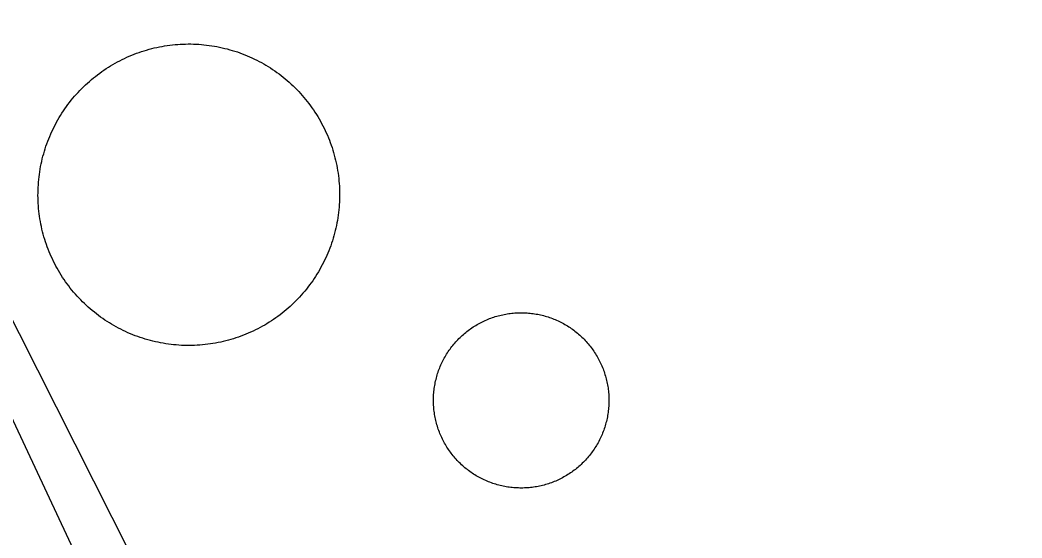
# Model space of a CAD drawing. Extents: x 3651524 to 3689615, y 505651 to 531377.
# Drawn here: x 3679284.6 to 3679348.8, y 515896 to 515929.2 of the extents above; entities that cross this region are included whole.
import ezdxf

# ---------------------------------------------------------------- set-up
doc = ezdxf.new("R2010")
doc.units = 0
for name, color, linetype in [('V-DOMW-TANK', 7, 'Continuous'), ('V-ROAD-CNTR', 7, 'Continuous'), ('V-UTIL-LINE', 7, 'Continuous')]:
    doc.layers.add(name, color=color, linetype=linetype)

msp = doc.modelspace()

# ---------------------------------------------------------------- linework, layer by layer
at = {"layer": 'V-DOMW-TANK'}
for points in [[(3679288.244, 515924.411), (3679288.356, 515924.536), (3679288.473, 515924.659), (3679288.59, 515924.78), (3679288.711, 515924.899), (3679288.831, 515925.016), (3679288.956, 515925.13), (3679289.081, 515925.241), (3679289.208, 515925.351), (3679289.339, 515925.46), (3679289.47, 515925.564), (3679289.603, 515925.669), (3679289.739, 515925.769), (3679289.876, 515925.867), (3679290.015, 515925.964), (3679290.154, 515926.058), (3679290.296, 515926.148), (3679290.439, 515926.238), (3679290.584, 515926.324), (3679290.732, 515926.406), (3679290.879, 515926.488), (3679291.029, 515926.566), (3679291.178, 515926.642), (3679291.33, 515926.715), (3679291.484, 515926.787), (3679291.639, 515926.853), (3679291.795, 515926.918), (3679291.95, 515926.982), (3679292.108, 515927.041), (3679292.268, 515927.098), (3679292.428, 515927.152), (3679292.587, 515927.203), (3679292.749, 515927.252), (3679292.911, 515927.297), (3679293.075, 515927.34), (3679293.239, 515927.381), (3679293.403, 515927.418), (3679293.566, 515927.453), (3679293.734, 515927.483), (3679293.9, 515927.512), (3679294.066, 515927.537), (3679294.234, 515927.561), (3679294.402, 515927.58), (3679294.57, 515927.596), (3679294.738, 515927.61), (3679294.906, 515927.623), (3679295.074, 515927.629), (3679295.242, 515927.635), (3679295.412, 515927.637), (3679295.58, 515927.637), (3679295.747, 515927.633), (3679295.917, 515927.627), (3679296.085, 515927.616), (3679296.253, 515927.604), (3679296.421, 515927.588), (3679296.589, 515927.571), (3679296.755, 515927.549), (3679296.923, 515927.524), (3679297.089, 515927.498), (3679297.255, 515927.467), (3679297.421, 515927.434), (3679297.585, 515927.397), (3679297.75, 515927.358), (3679297.912, 515927.317), (3679298.076, 515927.27), (3679298.238, 515927.225), (3679298.398, 515927.176), (3679298.559, 515927.125), (3679298.717, 515927.068), (3679298.875, 515927.008), (3679299.032, 515926.947), (3679299.19, 515926.883), (3679299.344, 515926.818), (3679299.497, 515926.748), (3679299.653, 515926.674), (3679299.803, 515926.601), (3679299.952, 515926.525), (3679300.097, 515926.445), (3679300.247, 515926.361), (3679300.392, 515926.277), (3679300.538, 515926.189), (3679300.679, 515926.099), (3679300.82, 515926.007), (3679300.96, 515925.91), (3679301.097, 515925.814), (3679301.234, 515925.714), (3679301.367, 515925.611), (3679301.502, 515925.507), (3679301.631, 515925.401), (3679301.758, 515925.292), (3679301.885, 515925.181), (3679302.01, 515925.067), (3679302.133, 515924.952), (3679302.254, 515924.833), (3679302.373, 515924.714), (3679302.489, 515924.592), (3679302.602, 515924.471), (3679302.717, 515924.342), (3679302.825, 515924.215), (3679302.934, 515924.086), (3679303.04, 515923.953)], [(3679286.271, 515914.952), (3679286.22, 515915.113), (3679286.171, 515915.275), (3679286.126, 515915.437), (3679286.085, 515915.599), (3679286.042, 515915.763), (3679286.005, 515915.929), (3679285.972, 515916.092), (3679285.94, 515916.258), (3679285.911, 515916.426), (3679285.886, 515916.592), (3679285.864, 515916.758), (3679285.843, 515916.926), (3679285.827, 515917.094), (3679285.813, 515917.262), (3679285.802, 515917.43), (3679285.794, 515917.6), (3679285.788, 515917.768), (3679285.784, 515917.936), (3679285.788, 515918.106), (3679285.792, 515918.273), (3679285.798, 515918.441), (3679285.809, 515918.609), (3679285.821, 515918.779), (3679285.835, 515918.947), (3679285.854, 515919.113), (3679285.876, 515919.279), (3679285.899, 515919.449), (3679285.927, 515919.615), (3679285.956, 515919.781), (3679285.991, 515919.947), (3679286.026, 515920.111), (3679286.065, 515920.274), (3679286.105, 515920.438), (3679286.151, 515920.602), (3679286.198, 515920.764), (3679286.247, 515920.924), (3679286.3, 515921.083), (3679286.355, 515921.243), (3679286.415, 515921.401), (3679286.476, 515921.558), (3679286.54, 515921.714), (3679286.607, 515921.87), (3679286.675, 515922.025), (3679286.749, 515922.175), (3679286.822, 515922.326), (3679286.9, 515922.476), (3679286.98, 515922.625), (3679287.062, 515922.773), (3679287.148, 515922.916), (3679287.234, 515923.062), (3679287.324, 515923.205), (3679287.418, 515923.346), (3679287.512, 515923.484), (3679287.609, 515923.623), (3679287.709, 515923.758), (3679287.811, 515923.893), (3679287.916, 515924.026), (3679288.02, 515924.155), (3679288.131, 515924.284), (3679288.244, 515924.411)], [(3679303.04, 515923.953), (3679303.143, 515923.819), (3679303.243, 515923.684), (3679303.341, 515923.547), (3679303.438, 515923.41), (3679303.532, 515923.269), (3679303.622, 515923.125), (3679303.712, 515922.984), (3679303.798, 515922.838), (3679303.882, 515922.693), (3679303.962, 515922.544), (3679304.042, 515922.396), (3679304.118, 515922.245), (3679304.189, 515922.093), (3679304.261, 515921.939), (3679304.329, 515921.784), (3679304.392, 515921.63), (3679304.456, 515921.472), (3679304.515, 515921.315), (3679304.57, 515921.157), (3679304.628, 515920.997), (3679304.679, 515920.836), (3679304.726, 515920.674), (3679304.773, 515920.512), (3679304.816, 515920.348), (3679304.855, 515920.186), (3679304.892, 515920.02), (3679304.927, 515919.857), (3679304.957, 515919.691), (3679304.986, 515919.523), (3679305.013, 515919.357), (3679305.035, 515919.189), (3679305.054, 515919.023), (3679305.072, 515918.855), (3679305.084, 515918.687), (3679305.097, 515918.519), (3679305.105, 515918.349), (3679305.111, 515918.181), (3679305.111, 515918.013), (3679305.111, 515917.843), (3679305.107, 515917.675), (3679305.101, 515917.508), (3679305.09, 515917.34), (3679305.08, 515917.17), (3679305.062, 515917.002), (3679305.043, 515916.834), (3679305.023, 515916.668), (3679304.998, 515916.5), (3679304.972, 515916.334), (3679304.941, 515916.168), (3679304.908, 515916.002), (3679304.869, 515915.838), (3679304.834, 515915.675), (3679304.791, 515915.511), (3679304.748, 515915.347), (3679304.699, 515915.185), (3679304.65, 515915.025), (3679304.597, 515914.866), (3679304.544, 515914.706), (3679304.484, 515914.548), (3679304.425, 515914.388), (3679304.357, 515914.235), (3679304.292, 515914.079), (3679304.222, 515913.926), (3679304.15, 515913.774), (3679304.075, 515913.622), (3679303.999, 515913.473), (3679303.919, 515913.323), (3679303.835, 515913.176), (3679303.751, 515913.031), (3679303.663, 515912.887), (3679303.573, 515912.744), (3679303.481, 515912.603), (3679303.387, 515912.463), (3679303.288, 515912.326), (3679303.188, 515912.191), (3679303.085, 515912.056), (3679302.981, 515911.923), (3679302.875, 515911.794), (3679302.766, 515911.665), (3679302.655, 515911.538), (3679302.541, 515911.413), (3679302.424, 515911.29), (3679302.307, 515911.167), (3679302.188, 515911.048), (3679302.066, 515910.933), (3679301.943, 515910.819), (3679301.818, 515910.708), (3679301.689, 515910.598), (3679301.562, 515910.489), (3679301.429, 515910.385), (3679301.293, 515910.28), (3679301.158, 515910.18), (3679301.025, 515910.081), (3679300.884, 515909.985), (3679300.743, 515909.891), (3679300.601, 515909.801), (3679300.456, 515909.711), (3679300.312, 515909.625), (3679300.167, 515909.543), (3679300.02, 515909.461)], [(3679300.02, 515909.461), (3679299.87, 515909.383), (3679299.719, 515909.307), (3679299.567, 515909.234), (3679299.411, 515909.162), (3679299.26, 515909.094), (3679299.104, 515909.031), (3679298.946, 515908.967), (3679298.789, 515908.908), (3679298.631, 515908.851), (3679298.471, 515908.797), (3679298.312, 515908.746), (3679298.15, 515908.697), (3679297.986, 515908.652), (3679297.824, 515908.609), (3679297.66, 515908.568), (3679297.494, 515908.531), (3679297.331, 515908.496), (3679297.165, 515908.466), (3679296.999, 515908.437), (3679296.831, 515908.412), (3679296.665, 515908.388), (3679296.497, 515908.369), (3679296.329, 515908.353), (3679296.161, 515908.339), (3679295.993, 515908.326), (3679295.823, 515908.32), (3679295.657, 515908.314), (3679295.487, 515908.312), (3679295.317, 515908.312), (3679295.147, 515908.316), (3679294.982, 515908.322), (3679294.814, 515908.333), (3679294.646, 515908.345), (3679294.478, 515908.361), (3679294.31, 515908.38), (3679294.142, 515908.4), (3679293.976, 515908.427), (3679293.808, 515908.451), (3679293.642, 515908.482), (3679293.476, 515908.517), (3679293.312, 515908.552), (3679293.149, 515908.591), (3679292.985, 515908.632), (3679292.821, 515908.677), (3679292.661, 515908.722), (3679292.499, 515908.773), (3679292.34, 515908.826), (3679292.18, 515908.881), (3679292.022, 515908.941), (3679291.864, 515909.002), (3679291.709, 515909.066), (3679291.553, 515909.131), (3679291.4, 515909.199), (3679291.248, 515909.273), (3679291.096, 515909.348), (3679290.947, 515909.424), (3679290.797, 515909.504), (3679290.65, 515909.59), (3679290.505, 515909.672), (3679290.361, 515909.76), (3679290.218, 515909.85), (3679290.077, 515909.942), (3679289.937, 515910.038), (3679289.8, 515910.135), (3679289.665, 515910.235), (3679289.53, 515910.337), (3679289.399, 515910.442), (3679289.268, 515910.548), (3679289.139, 515910.657), (3679289.012, 515910.768), (3679288.885, 515910.882), (3679288.764, 515910.997), (3679288.643, 515911.116), (3679288.524, 515911.235), (3679288.407, 515911.357), (3679288.295, 515911.48), (3679288.182, 515911.607), (3679288.072, 515911.734), (3679287.961, 515911.863), (3679287.859, 515911.996), (3679287.756, 515912.129), (3679287.654, 515912.265), (3679287.555, 515912.402), (3679287.459, 515912.539), (3679287.367, 515912.68), (3679287.275, 515912.822), (3679287.185, 515912.965), (3679287.101, 515913.11), (3679287.017, 515913.258), (3679286.935, 515913.407), (3679286.857, 515913.553), (3679286.781, 515913.702), (3679286.708, 515913.856), (3679286.638, 515914.01), (3679286.57, 515914.163), (3679286.505, 515914.319), (3679286.439, 515914.477), (3679286.38, 515914.634), (3679286.325, 515914.792), (3679286.271, 515914.952)], [(3679312.306, 515908.24), (3679312.367, 515908.318), (3679312.428, 515908.394), (3679312.492, 515908.468), (3679312.557, 515908.541), (3679312.625, 515908.613), (3679312.691, 515908.685), (3679312.758, 515908.756), (3679312.828, 515908.824), (3679312.899, 515908.892), (3679312.971, 515908.959), (3679313.045, 515909.025), (3679313.119, 515909.088), (3679313.194, 515909.15), (3679313.272, 515909.211), (3679313.35, 515909.27), (3679313.43, 515909.33), (3679313.508, 515909.387), (3679313.588, 515909.443), (3679313.67, 515909.498), (3679313.753, 515909.551), (3679313.835, 515909.602), (3679313.919, 515909.651), (3679314.005, 515909.701), (3679314.091, 515909.748), (3679314.179, 515909.793), (3679314.265, 515909.836), (3679314.356, 515909.879), (3679314.442, 515909.92), (3679314.534, 515909.959), (3679314.624, 515909.998), (3679314.716, 515910.032), (3679314.808, 515910.067), (3679314.9, 515910.1), (3679314.993, 515910.133), (3679315.087, 515910.161), (3679315.181, 515910.19), (3679315.275, 515910.217), (3679315.369, 515910.241), (3679315.466, 515910.264), (3679315.56, 515910.286), (3679315.656, 515910.303), (3679315.752, 515910.323), (3679315.851, 515910.34), (3679315.947, 515910.356), (3679316.043, 515910.368), (3679316.141, 515910.381), (3679316.24, 515910.389), (3679316.336, 515910.397), (3679316.434, 515910.403), (3679316.533, 515910.407), (3679316.631, 515910.411), (3679316.729, 515910.411), (3679316.83, 515910.411), (3679316.926, 515910.409), (3679317.024, 515910.405), (3679317.12, 515910.399), (3679317.219, 515910.391), (3679317.317, 515910.383), (3679317.413, 515910.372), (3679317.512, 515910.36), (3679317.608, 515910.346), (3679317.706, 515910.329), (3679317.802, 515910.311), (3679317.899, 515910.292), (3679317.993, 515910.272), (3679318.089, 515910.249), (3679318.185, 515910.225), (3679318.28, 515910.198), (3679318.374, 515910.172), (3679318.466, 515910.141), (3679318.56, 515910.11), (3679318.652, 515910.077), (3679318.744, 515910.045), (3679318.837, 515910.008), (3679318.927, 515909.971), (3679319.017, 515909.932), (3679319.107, 515909.891), (3679319.195, 515909.85), (3679319.283, 515909.807), (3679319.369, 515909.762), (3679319.457, 515909.715), (3679319.543, 515909.666), (3679319.627, 515909.617), (3679319.711, 515909.565), (3679319.793, 515909.514), (3679319.875, 515909.459), (3679319.957, 515909.404), (3679320.037, 515909.348), (3679320.115, 515909.289), (3679320.192, 515909.23), (3679320.27, 515909.168), (3679320.346, 515909.107), (3679320.422, 515909.043), (3679320.498, 515908.978), (3679320.567, 515908.912), (3679320.639, 515908.845), (3679320.709, 515908.777), (3679320.778, 515908.707), (3679320.846, 515908.636), (3679320.911, 515908.564)], [(3679311.54, 515902.674), (3679311.503, 515902.766), (3679311.468, 515902.856), (3679311.435, 515902.95), (3679311.404, 515903.043), (3679311.374, 515903.137), (3679311.345, 515903.229), (3679311.32, 515903.327), (3679311.294, 515903.419), (3679311.271, 515903.514), (3679311.251, 515903.61), (3679311.23, 515903.706), (3679311.212, 515903.804), (3679311.196, 515903.899), (3679311.181, 515903.997), (3679311.167, 515904.093), (3679311.157, 515904.189), (3679311.146, 515904.288), (3679311.138, 515904.386), (3679311.134, 515904.484), (3679311.128, 515904.583), (3679311.124, 515904.681), (3679311.124, 515904.777), (3679311.124, 515904.875), (3679311.126, 515904.974), (3679311.13, 515905.072), (3679311.136, 515905.17), (3679311.144, 515905.269), (3679311.153, 515905.365), (3679311.161, 515905.463), (3679311.177, 515905.56), (3679311.189, 515905.658), (3679311.206, 515905.754), (3679311.224, 515905.85), (3679311.243, 515905.947), (3679311.265, 515906.043), (3679311.288, 515906.137), (3679311.31, 515906.233), (3679311.337, 515906.328), (3679311.366, 515906.422), (3679311.394, 515906.518), (3679311.425, 515906.608), (3679311.458, 515906.7), (3679311.493, 515906.792), (3679311.527, 515906.885), (3679311.564, 515906.975), (3679311.603, 515907.065), (3679311.644, 515907.155), (3679311.685, 515907.243), (3679311.728, 515907.331), (3679311.775, 515907.417), (3679311.82, 515907.503), (3679311.869, 515907.589), (3679311.918, 515907.673), (3679311.97, 515907.757), (3679312.021, 515907.841), (3679312.076, 515907.923), (3679312.131, 515908.003), (3679312.189, 515908.083), (3679312.246, 515908.163), (3679312.306, 515908.24)], [(3679320.911, 515908.564), (3679320.977, 515908.49), (3679321.04, 515908.416), (3679321.104, 515908.341), (3679321.165, 515908.265), (3679321.225, 515908.185), (3679321.284, 515908.107), (3679321.341, 515908.027), (3679321.397, 515907.95), (3679321.452, 515907.866), (3679321.503, 515907.784), (3679321.554, 515907.7), (3679321.606, 515907.616), (3679321.655, 515907.53), (3679321.702, 515907.444), (3679321.747, 515907.358), (3679321.79, 515907.27), (3679321.833, 515907.182), (3679321.874, 515907.091), (3679321.913, 515907.001), (3679321.952, 515906.911), (3679321.989, 515906.821), (3679322.021, 515906.729), (3679322.054, 515906.635), (3679322.087, 515906.543), (3679322.115, 515906.45), (3679322.144, 515906.356), (3679322.171, 515906.262), (3679322.197, 515906.168), (3679322.218, 515906.072), (3679322.24, 515905.975), (3679322.261, 515905.879), (3679322.279, 515905.783), (3679322.296, 515905.686), (3679322.31, 515905.59), (3679322.322, 515905.492), (3679322.335, 515905.396), (3679322.343, 515905.297), (3679322.351, 515905.199), (3679322.357, 515905.103), (3679322.363, 515905.005), (3679322.365, 515904.908), (3679322.367, 515904.808), (3679322.365, 515904.71), (3679322.363, 515904.611), (3679322.359, 515904.513), (3679322.353, 515904.417), (3679322.347, 515904.318), (3679322.337, 515904.222), (3679322.326, 515904.124), (3679322.314, 515904.026), (3679322.3, 515903.929), (3679322.283, 515903.831), (3679322.267, 515903.735), (3679322.247, 515903.638), (3679322.224, 515903.544), (3679322.204, 515903.448), (3679322.179, 515903.354), (3679322.152, 515903.26), (3679322.126, 515903.165), (3679322.097, 515903.071), (3679322.066, 515902.977), (3679322.034, 515902.885), (3679321.999, 515902.793), (3679321.964, 515902.703), (3679321.925, 515902.612), (3679321.886, 515902.522), (3679321.847, 515902.43), (3679321.804, 515902.344), (3679321.761, 515902.256), (3679321.716, 515902.168), (3679321.669, 515902.082), (3679321.622, 515901.996), (3679321.573, 515901.912), (3679321.522, 515901.828), (3679321.468, 515901.744), (3679321.415, 515901.664), (3679321.36, 515901.582), (3679321.3, 515901.502), (3679321.245, 515901.423), (3679321.186, 515901.345), (3679321.124, 515901.267), (3679321.065, 515901.193), (3679320.997, 515901.117), (3679320.934, 515901.044), (3679320.868, 515900.972), (3679320.801, 515900.9), (3679320.731, 515900.831), (3679320.661, 515900.763), (3679320.592, 515900.693), (3679320.518, 515900.628), (3679320.446, 515900.562), (3679320.371, 515900.499), (3679320.295, 515900.435), (3679320.219, 515900.372), (3679320.141, 515900.313), (3679320.063, 515900.253), (3679319.984, 515900.198), (3679319.902, 515900.143), (3679319.82, 515900.089), (3679319.738, 515900.036)], [(3679319.738, 515900.036), (3679319.654, 515899.985), (3679319.57, 515899.934), (3679319.484, 515899.887), (3679319.398, 515899.839), (3679319.312, 515899.792), (3679319.224, 515899.749), (3679319.136, 515899.706), (3679319.046, 515899.665), (3679318.957, 515899.626), (3679318.865, 515899.59), (3679318.775, 515899.553), (3679318.683, 515899.518), (3679318.591, 515899.485), (3679318.497, 515899.454), (3679318.405, 515899.424), (3679318.31, 515899.395), (3679318.216, 515899.37), (3679318.12, 515899.344), (3679318.026, 515899.321), (3679317.929, 515899.299), (3679317.833, 515899.28), (3679317.737, 515899.262), (3679317.641, 515899.246), (3679317.542, 515899.231), (3679317.446, 515899.217), (3679317.35, 515899.207), (3679317.251, 515899.196), (3679317.153, 515899.188), (3679317.055, 515899.18), (3679316.957, 515899.178), (3679316.86, 515899.176), (3679316.762, 515899.174), (3679316.664, 515899.174), (3679316.565, 515899.178), (3679316.467, 515899.18), (3679316.369, 515899.186), (3679316.27, 515899.194), (3679316.174, 515899.203), (3679316.076, 515899.215), (3679315.98, 515899.227), (3679315.881, 515899.239), (3679315.783, 515899.258), (3679315.689, 515899.274), (3679315.593, 515899.295), (3679315.496, 515899.315), (3679315.4, 515899.338), (3679315.306, 515899.362), (3679315.212, 515899.387), (3679315.117, 515899.416), (3679315.023, 515899.444), (3679314.931, 515899.475), (3679314.837, 515899.508), (3679314.745, 515899.542), (3679314.655, 515899.577), (3679314.565, 515899.614), (3679314.474, 515899.653), (3679314.384, 515899.694), (3679314.296, 515899.737), (3679314.208, 515899.78), (3679314.12, 515899.825), (3679314.034, 515899.872), (3679313.948, 515899.919), (3679313.864, 515899.968), (3679313.78, 515900.02), (3679313.696, 515900.073), (3679313.614, 515900.126), (3679313.534, 515900.181), (3679313.454, 515900.239), (3679313.375, 515900.296), (3679313.297, 515900.356), (3679313.219, 515900.417), (3679313.143, 515900.478), (3679313.069, 515900.542), (3679312.996, 515900.607), (3679312.924, 515900.671), (3679312.852, 515900.741), (3679312.781, 515900.81), (3679312.715, 515900.882), (3679312.646, 515900.949), (3679312.578, 515901.021), (3679312.512, 515901.095), (3679312.449, 515901.171), (3679312.387, 515901.244), (3679312.324, 515901.322), (3679312.265, 515901.4), (3679312.207, 515901.476), (3679312.15, 515901.558), (3679312.095, 515901.638), (3679312.039, 515901.72), (3679311.986, 515901.803), (3679311.935, 515901.885), (3679311.886, 515901.971), (3679311.837, 515902.055), (3679311.787, 515902.141), (3679311.744, 515902.229), (3679311.697, 515902.315), (3679311.656, 515902.406), (3679311.615, 515902.494), (3679311.576, 515902.584), (3679311.54, 515902.674)]]:
    msp.add_lwpolyline(points, dxfattribs=at)
at = {"layer": 'V-ROAD-CNTR'}
msp.add_lwpolyline([(3679542.831, 515350.205), (3679165.464, 516157.521)], dxfattribs=at)
at = {"layer": 'V-UTIL-LINE'}
msp.add_lwpolyline([(3679337.15, 515804.726), (3679297.687, 515883.093), (3679258.382, 515961.04), (3679239.438, 516003.274)], dxfattribs=at)

doc.saveas('drawing.dxf')
